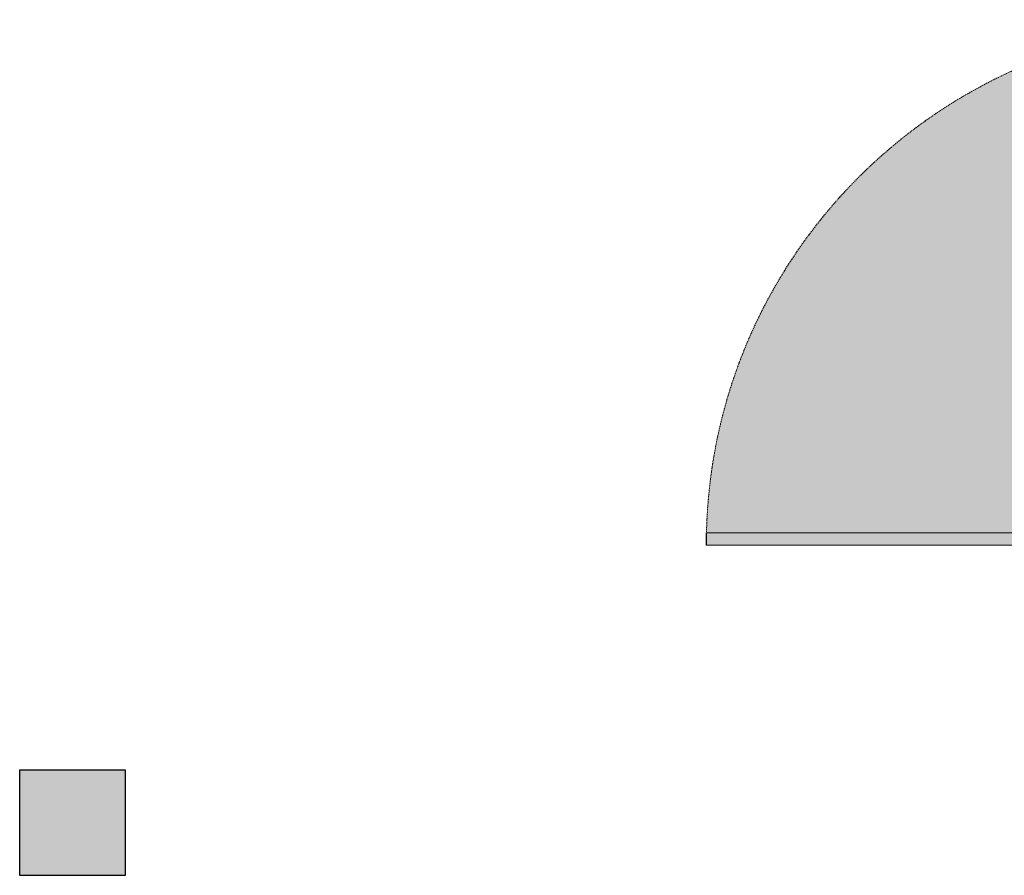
# Model space of a CAD drawing. Header units: millimetres. Extents: x 31882 to 271790, y -35693 to 24917.
# Tile 474 of 524: x 214438 to 215861, y 12029 to 13265. Entities that reach past the tile are written whole.
import ezdxf

# ---------------------------------------------------------------- set-up
doc = ezdxf.new("R2010")
doc.units = ezdxf.units.MM
doc.header["$MEASUREMENT"] = 0
doc.linetypes.add('( Dashed )', pattern=[0.75, 0.5, -0.25])
for name, color, linetype, lineweight in [('00 Structural', 2, 'Continuous', 25), ('02_Elevation 00', 8, 'Continuous', 9), ('Grey', 8, 'Continuous', 9)]:
    doc.layers.add(name, color=color, linetype=linetype, lineweight=lineweight)

# ---------------------------------------------------------------- blocks, each defined once
blk = doc.blocks.new('steel cols')
at = {"layer": '00 Structural', "ltscale": 0.25}
h = blk.add_hatch(color=10, dxfattribs=at)
h.dxf.hatch_style = 1
h.paths.add_polyline_path([(1723381.977, -77443.609), (1723381.977, -77449.609), (1723387.977, -77449.609), (1723387.977, -77443.609)])
blk.add_lwpolyline([(1723381.977, -77443.609), (1723387.977, -77443.609), (1723387.977, -77449.609), (1723381.977, -77449.609)], close=True, dxfattribs=at)
blk = doc.blocks.new('hbauiarhg')
at = {"transparency": 33554687}
h = blk.add_hatch(color=208, dxfattribs=at)
h.dxf.hatch_style = 1
h.paths.add_polyline_path([(973.128, 1344.165), (974.128, 1344.165), (974.128, 1302.081), (973.128, 1302.081)])
at = {"layer": '02_Elevation 00', "ltscale": 25}
blk.add_lwpolyline([(973.128, 1344.165), (974.128, 1344.165), (974.128, 1302.081), (973.128, 1302.081)], close=True, dxfattribs=at)
at = {"layer": 'Grey', "linetype": '( Dashed )', "ltscale": 0.2}
blk.add_arc((974.128, 1344.165), 42.083, 180, 270, dxfattribs=at)
blk = doc.blocks.new('cut elements')
at = {"layer": 'Grey', "xscale": 0.7031476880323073, "yscale": 0.7031476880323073, "zscale": 0.7031476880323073, "rotation": 180}
blk.add_blockref('hbauiarhg', (992.733, 660.779), dxfattribs=at)
blk = doc.blocks.new('r4ttwt')
at = {"layer": '00 Structural', "rotation": 90}
blk.add_blockref('cut elements', (1718777.026, -79160.945), dxfattribs=at)

msp = doc.modelspace()

# ---------------------------------------------------------------- hatches: boundary and pattern name
at = {"ltscale": 0.25}
h = msp.add_hatch(color=209, dxfattribs=at)
h.dxf.hatch_style = 1
h.paths.add_polyline_path([(217011.9, 13608.1), (216251.5, 14909.1), (216250.7, 13257.4), (216181.5, 13257.4, 0.40727), (215430.1, 12523.6), (216181.5, 12523.6), (216181.5, 12505.8), (216250.4, 12505.8), (216251.5, 12307.1)])

# ---------------------------------------------------------------- block references
at = {"xscale": 25.4, "yscale": 25.4, "zscale": 25.4}
msp.add_blockref('r4ttwt', (-43447977.9, 2015376.2), dxfattribs=at)
at = {"layer": '00 Structural', "xscale": 25.4, "yscale": 25.4, "zscale": 25.4, "rotation": 90}
msp.add_blockref('cut elements', (208958.6, 4688.2), dxfattribs=at)
msp.add_blockref('cut elements', (208958.6, 4688.2), dxfattribs=at)
at = {"layer": '00 Structural', "xscale": 25.4, "yscale": 25.4, "zscale": 25.4}
msp.add_blockref('steel cols', (-43559464.7, 1979248.7), dxfattribs=at)

doc.saveas('drawing.dxf')
